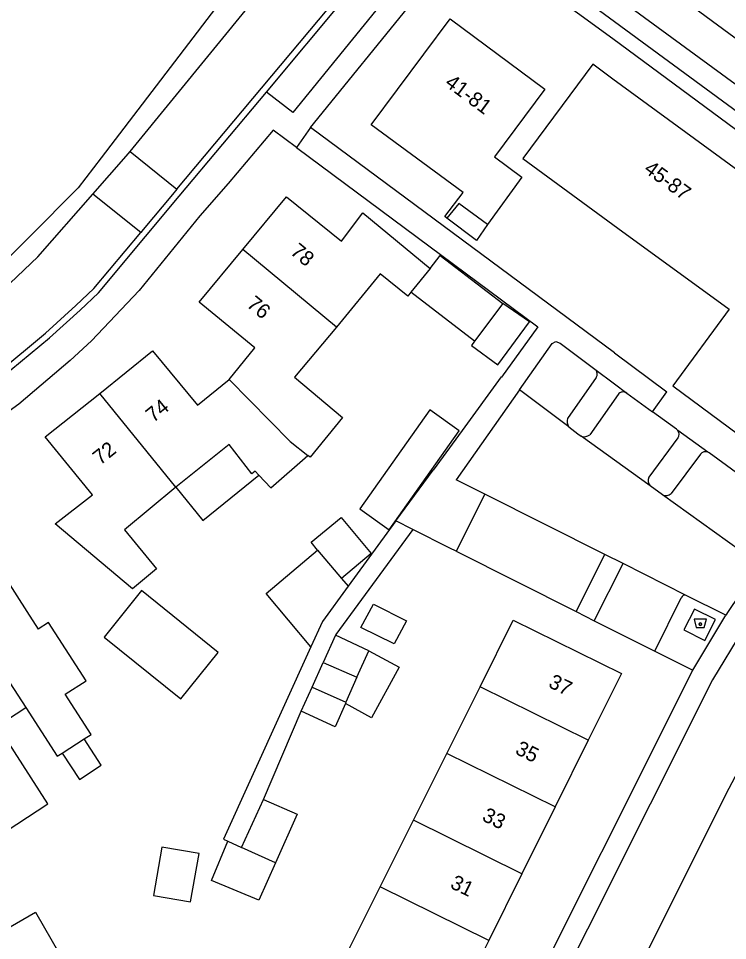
# Model space of a CAD drawing. Extents: x 194485 to 197793, y 468269 to 470822.
# Drawn here: x 195451.9 to 195509.3, y 470223.4 to 470298 of the extents above; entities that cross this region are included whole.
import ezdxf

# ---------------------------------------------------------------- set-up
doc = ezdxf.new("R2010")
doc.units = 0
for name, color, linetype in [('BGT grensvlak gebouwinstallatie plus 1', 7, 'Continuous'), ('BGT grensvlak onbegroeid terreindeel', 7, 'Continuous'), ('BGT grensvlak overig bouwwerk uitbreiding populatie', 7, 'Continuous'), ('BGT grensvlak pand op maaiveld', 7, 'Continuous'), ('BGT grensvlak pand op maaiveld LR', 7, 'Continuous'), ('BGT grensvlak wegdeel', 7, 'Continuous'), ('BGT puntobject bak afval apart plaats', 7, 'Continuous'), ('BGT tekst huisnummerreeks', 7, 'Continuous')]:
    doc.layers.add(name, color=color, linetype=linetype)

msp = doc.modelspace()

# ---------------------------------------------------------------- linework, layer by layer
at = {"layer": 'BGT grensvlak gebouwinstallatie plus 1'}
for p, q in [((195488.952, 470280.02), (195486.56, 470281.827)), ((195489.856, 470281.298), (195488.952, 470280.02)), ((195485.201, 470277.747), (195486.017, 470278.812)), ((195486.017, 470278.812), (195491.086, 470274.931)), ((195488.811, 470271.876), (195483.656, 470275.823)), ((195466.808, 470257.351), (195471.353, 470261.034)), ((195464.627, 470260.043), (195466.808, 470257.351)), ((195471.928, 470251.457), (195476.107, 470254.966)), ((195478.037, 470252.668), (195478.572, 470252.031)), ((195475.559, 470247.136), (195471.928, 470251.457)), ((195477.548, 470248.073), (195476.556, 470245.865)), ((195480.255, 470246.815), (195477.548, 470248.073)), ((195479.266, 470244.686), (195480.255, 470246.815)), ((195458.597, 470237.547), (195457.2, 470239.685)), ((195455.419, 470238.531), (195456.819, 470236.387)), ((195456.819, 470236.387), (195458.597, 470237.547)), ((195467.511, 470228.228), (195468.848, 470231.398)), ((195468.848, 470231.398), (195469.951, 470230.897)), ((195472.687, 470229.654), (195471.354, 470226.625)), ((195471.354, 470226.625), (195467.511, 470228.228)), ((195449.85, 470223.696), (195453.264, 470225.655)), ((195453.264, 470225.655), (195455.228, 470222.236))]:
    msp.add_line(p, q, dxfattribs=at)
for points in [[(195485.174, 470266.301), (195479.51, 470258.308), (195481.902, 470256.613), (195487.566, 470264.605), (195485.174, 470266.301)], [(195478.572, 470252.031), (195476.491, 470249.187), (195475.559, 470247.136)], [(195480.255, 470246.815), (195482.698, 470245.479), (195480.467, 470241.399), (195478.349, 470242.557)]]:
    msp.add_lwpolyline(points, dxfattribs=at)
at = {"layer": 'BGT grensvlak onbegroeid terreindeel'}
for p, q in [((195507.696, 470262.877), (195505.256, 470264.645)), ((195497.023, 470249.982), (195498.493, 470249.239))]:
    msp.add_line(p, q, dxfattribs=at)
at = {"layer": 'BGT grensvlak overig bouwwerk uitbreiding populatie'}
msp.add_lwpolyline([(195463.505, 470230.928), (195462.815, 470227.02), (195465.82, 470226.489), (195466.51, 470230.396), (195463.505, 470230.928)], dxfattribs=at)
at = {"layer": 'BGT grensvlak pand op maaiveld'}
for p, q in [((195485.201, 470277.747), (195483.656, 470275.823)), ((195491.086, 470274.931), (195488.811, 470271.876)), ((195488.811, 470271.876), (195488.548, 470271.523)), ((195471.046, 470261.363), (195471.353, 470261.034)), ((195475.588, 470255.591), (195478.01, 470257.606)), ((195478.01, 470257.606), (195480.449, 470254.674)), ((195476.107, 470254.966), (195475.588, 470255.591)), ((195476.107, 470254.966), (195478.037, 470252.668)), ((195480.449, 470254.674), (195478.037, 470252.668)), ((195475.656, 470243.862), (195476.556, 470245.865)), ((195476.556, 470245.865), (195479.266, 470244.686)), ((195479.266, 470244.686), (195478.39, 470242.653)), ((195474.785, 470241.922), (195475.656, 470243.862)), ((195486.558, 470238.505), (195489.25, 470243.9)), ((195478.39, 470242.653), (195478.349, 470242.557)), ((195455.419, 470238.531), (195457.2, 470239.685)), ((195498.015, 470239.574), (195495.33, 470234.175)), ((195483.866, 470233.109), (195486.558, 470238.505)), ((195469.951, 470230.897), (195471.735, 470234.789)), ((195495.33, 470234.175), (195492.645, 470228.776)), ((195481.174, 470227.712), (195483.866, 470233.109)), ((195472.687, 470229.654), (195469.951, 470230.897)), ((195492.645, 470228.776), (195489.959, 470223.376)), ((195478.482, 470222.317), (195481.174, 470227.712)), ((195489.959, 470223.376), (195487.274, 470217.977))]:
    msp.add_line(p, q, dxfattribs=at)
for points in [[(195486.56, 470281.827), (195486.409, 470281.95), (195487.877, 470283.892), (195480.439, 470289.37), (195486.844, 470297.944)], [(195486.844, 470297.944), (195494.484, 470292.268), (195490.425, 470286.796), (195492.631, 470285.13), (195489.856, 470281.298)], [(195511.487, 470276.698), (195515.313, 470281.887), (195500, 470293.082), (195498.392, 470294.285), (195492.716, 470286.657), (195500.393, 470281.006), (195509.416, 470274.459)], [(195470.046, 470279.298), (195473.581, 470283.557), (195478.034, 470279.95), (195479.775, 470282.257), (195485.201, 470277.747)], [(195489.856, 470281.298), (195487.536, 470283.013), (195486.56, 470281.827)], [(195468.942, 470268.771), (195471.03, 470271.32), (195466.512, 470275.039), (195470.046, 470279.298)], [(195483.656, 470275.823), (195483.398, 470275.501), (195481.177, 470277.317), (195477.626, 470273.008)], [(195509.416, 470274.459), (195504.848, 470268.265), (195512.474, 470262.608), (195518.837, 470271.263), (195511.487, 470276.698)], [(195488.548, 470271.523), (195490.704, 470269.949), (195493.243, 470273.44), (195491.086, 470274.931)], [(195477.626, 470273.008), (195474.245, 470268.951), (195478.106, 470265.7), (195475.5, 470262.471), (195475.32, 470262.613)], [(195458.471, 470267.639), (195462.737, 470271.097), (195466.386, 470266.68), (195468.942, 470268.771)], [(195464.627, 470260.043), (195460.472, 470256.611), (195463.057, 470253.435), (195461.135, 470251.826), (195454.85, 470257.091), (195457.891, 470259.424), (195454.052, 470264.126), (195458.471, 470267.639)], [(195471.046, 470261.363), (195470.772, 470261.133), (195468.933, 470263.516), (195464.627, 470260.043)], [(195471.353, 470261.034), (195472.311, 470260.005), (195475.32, 470262.613)], [(195446.421, 470258.161), (195449.077, 470253.991), (195449.748, 470254.386), (195452.577, 470250), (195453.482, 470248.57)], [(195443.246, 470256.482), (195440.16, 470254.48), (195441.156, 470252.945), (195440.192, 470252.3), (195442.144, 470249.383), (195442.418, 470249.567), (195444.683, 470246.005), (195444.919, 470246.155), (195447.569, 470241.986), (195444.619, 470240.102), (195450.082, 470231.692), (195454.277, 470234.42), (195450.193, 470240.746), (195452.476, 470242.224)], [(195465.031, 470242.921), (195468.06, 470246.678), (195461.85, 470251.684), (195458.821, 470247.928), (195465.031, 470242.921)], [(195479.596, 470248.696), (195480.616, 470250.586), (195483.289, 470249.229), (195482.294, 470247.365), (195479.596, 470248.696)], [(195457.2, 470239.685), (195457.766, 470240.052), (195455.667, 470243.292), (195457.361, 470244.374), (195454.335, 470249.11), (195453.482, 470248.57)], [(195489.25, 470243.9), (195491.942, 470249.296), (195500.7, 470244.973), (195498.015, 470239.574)], [(195452.476, 470242.224), (195455.031, 470238.28), (195455.419, 470238.531)], [(195478.349, 470242.557), (195477.534, 470240.666), (195474.785, 470241.922)], [(195471.735, 470234.789), (195474.458, 470233.585), (195472.687, 470229.654)]]:
    msp.add_lwpolyline(points, dxfattribs=at)
at = {"layer": 'BGT grensvlak pand op maaiveld LR'}
for p, q in [((195477.626, 470273.008), (195470.046, 470279.298)), ((195468.942, 470268.771), (195473.885, 470263.743)), ((195464.627, 470260.043), (195458.471, 470267.639)), ((195473.885, 470263.743), (195475.32, 470262.613)), ((195443.246, 470256.482), (195452.476, 470242.224)), ((195475.656, 470243.862), (195478.39, 470242.653)), ((195498.015, 470239.574), (195489.25, 470243.9)), ((195495.33, 470234.175), (195486.558, 470238.505)), ((195492.645, 470228.776), (195483.866, 470233.109)), ((195489.959, 470223.376), (195481.174, 470227.712))]:
    msp.add_line(p, q, dxfattribs=at)
at = {"layer": 'BGT grensvlak wegdeel'}
for p, q in [((195490.196, 470307.139), (195527.818, 470279.555)), ((195475.537, 470289.157), (195488.274, 470304.89)), ((195464.721, 470284.158), (195478.658, 470300.83)), ((195471.97, 470292.032), (195479.044, 470300.512)), ((195460.939, 470287.222), (195470.971, 470299.513)), ((195475.537, 470289.157), (195474.386, 470287.536)), ((195500.122, 470270.92), (195475.537, 470289.157)), ((195460.939, 470287.222), (195464.721, 470284.158)), ((195461.799, 470280.669), (195457.908, 470283.771)), ((195500.122, 470270.92), (195504.38, 470267.762)), ((195498.643, 470268.918), (195496.319, 470265.618)), ((195492.449, 470267.938), (195487.322, 470260.657)), ((195496.427, 470264.931), (195492.449, 470267.938)), ((195500.433, 470267.551), (195498.139, 470264.295)), ((195501.136, 470267.668), (195503.206, 470266.16)), ((195503.206, 470266.16), (195504.38, 470267.762)), ((195505.16, 470264.737), (195503.206, 470266.16)), ((195503.015, 470260.161), (195497.438, 470264.177)), ((195505.267, 470264.034), (195502.907, 470260.865)), ((195512.845, 470259.142), (195507.788, 470262.824)), ((195507.092, 470262.719), (195504.723, 470259.537)), ((195482.447, 470257.325), (195485.456, 470261.436)), ((195489.638, 470259.493), (195487.322, 470260.657)), ((195504.03, 470259.43), (195503.015, 470260.161)), ((195489.638, 470259.493), (195487.313, 470254.886)), ((195499.361, 470254.608), (195489.638, 470259.493)), ((195510.329, 470254.894), (195504.03, 470259.43)), ((195482.447, 470257.325), (195478.572, 470252.031)), ((195483.805, 470256.64), (195482.447, 470257.325)), ((195487.313, 470254.886), (195497.023, 470249.982)), ((195497.023, 470249.982), (195499.361, 470254.608)), ((195500.832, 470253.868), (195499.361, 470254.608)), ((195498.493, 470249.239), (195500.832, 470253.868)), ((195505.947, 470251.298), (195500.832, 470253.868)), ((195503.399, 470246.787), (195505.539, 470251.089)), ((195509.154, 470249.687), (195505.947, 470251.298)), ((195506.484, 470245.252), (195509.154, 470249.687)), ((195503.399, 470246.787), (195506.484, 470245.252)), ((195471.735, 470234.789), (195474.785, 470241.922))]:
    msp.add_line(p, q, dxfattribs=at)
for points in [[(195489.39, 470306.347), (195494.963, 470301.56), (195527.98, 470277.303)], [(195473.085, 470305.691), (195458.587, 470286.717), (195456.715, 470284.29), (195448.802, 470276.316), (195439.687, 470269.582), (195419.776, 470257.452), (195404.045, 470247.448), (195389.739, 470238.544), (195378.687, 470231.706), (195367.277, 470224.687), (195367.37, 470224.536), (195365.666, 470223.457)], [(195527.193, 470276.241), (195500, 470296.338), (195488.274, 470304.89)], [(195528.952, 470282.538), (195527.256, 470283.625), (195500, 470303.692)], [(195481.165, 470299.049), (195474.086, 470290.381), (195471.97, 470292.032)], [(195462.182, 470280.348), (195464.911, 470283.606), (195471.97, 470292.032)], [(195474.386, 470287.536), (195472.499, 470288.938), (195468.861, 470284.619), (195466.583, 470282.011), (195461.649, 470275.965), (195457.8, 470271.909), (195456.077, 470270.315), (195451.91, 470266.781), (195447.241, 470263.393), (195446.391, 470263.929)], [(195474.386, 470287.536), (195493.932, 470273.02), (195490.995, 470268.969), (195490.971, 470268.986), (195487.81, 470264.65), (195485.456, 470261.436)], [(195457.908, 470283.771), (195460.619, 470286.831), (195460.939, 470287.222)], [(195411.68, 470250), (195433.302, 470263.524), (195442.15, 470269.345), (195450.053, 470275.478), (195453.451, 470278.703), (195457.908, 470283.771)], [(195464.721, 470284.158), (195464.364, 470283.732), (195461.987, 470280.894), (195461.799, 470280.669)], [(195421.023, 470250), (195439.96, 470262.091), (195445.607, 470265.855), (195450.195, 470269.303), (195454.08, 470272.51), (195456.543, 470274.744), (195457.994, 470276.127), (195461.799, 470280.669)], [(195445.41, 470265.123), (195445.896, 470265.447), (195450.505, 470268.91), (195454.407, 470272.131), (195456.884, 470274.378), (195458.359, 470275.784), (195462.182, 470280.348)], [(195492.449, 470267.938), (195495.085, 470271.681), (195495.383, 470271.834), (195495.747, 470271.713), (195498.536, 470269.605)], [(195498.536, 470269.605), (195500.123, 470268.405), (195501.136, 470267.668)], [(195496.427, 470264.931), (195497.155, 470264.381), (195497.438, 470264.177)], [(195483.805, 470256.64), (195477.57, 470248.122), (195477.548, 470248.073)], [(195487.313, 470254.886), (195486.816, 470255.122), (195483.805, 470256.64)], [(195511.895, 470253.809), (195509.342, 470250), (195509.154, 470249.687)], [(195508.302, 470249.342), (195506.604, 470250.195), (195505.751, 470248.497), (195507.449, 470247.644), (195508.302, 470249.342)], [(195511.507, 470250), (195510.51, 470248.516), (195508.07, 470244.46), (195492.916, 470214.213)], [(195498.493, 470249.239), (195500, 470248.478), (195503.399, 470246.787)], [(195475.559, 470247.136), (195468.484, 470231.563), (195468.848, 470231.398)], [(195491.02, 470214.091), (195491.723, 470215.792), (195506.484, 470245.252)], [(195498.068, 470213.02), (195509.41, 470235.688), (195514.316, 470244.986)]]:
    msp.add_lwpolyline(points, dxfattribs=at)
for centre, radius, start, end in [((195498.232, 470269.206), 0.502, 325.02308, 52.68226), ((195500.842, 470267.262), 0.501, 54.14719, 144.75102), ((195497.312, 470265.422), 1.012, 168.84832, 209.01984), ((195497.676, 470264.902), 0.763, 251.78224, 307.32791), ((195504.898, 470264.368), 0.453, 37.77299, 54.66476), ((195504.867, 470264.332), 0.499, 323.27613, 38.78667), ((195507.493, 470262.419), 0.501, 66.12013, 143.19884), ((195507.492, 470262.416), 0.505, 54.0145, 66.09413), ((195503.524, 470260.599), 0.672, 156.72419, 220.7192), ((195504.297, 470260), 0.629, 244.89941, 312.65503), ((195505.852, 470250.981), 0.331, 73.33247, 160.91556)]:
    msp.add_arc(centre, radius, start, end, dxfattribs=at)
at = {"layer": 'BGT puntobject bak afval apart plaats'}
msp.add_lwpolyline([(195507.399, 470248.69), (195507.574, 470249.365), (195506.574, 470249.365), (195506.749, 470248.69)], close=True, dxfattribs=at)
msp.add_circle((195507.074, 470248.965), 0.1, dxfattribs=at)
for start, end in [(0, 180), (180, 0)]:
    msp.add_arc((195507.074, 470248.965), 0.1, start, end, dxfattribs=at)

# ---------------------------------------------------------------- texts
at = {"layer": 'BGT tekst huisnummerreeks'}
for s, rotation, p in [('41-81', 323.4, (195486.325, 470292.599)), ('45-87', 323.8, (195502.435, 470285.618)), ('78', 320.3, (195473.819, 470278.983)), ('76', 320.3, (195470.286, 470274.723)), ('74', 39, (195462.808, 470265.234)), ('72', 38.5, (195458.511, 470261.794)), ('37', 333.6, (195494.708, 470243.915)), ('35', 333.6, (195492.019, 470238.518)), ('33', 333.6, (195489.338, 470233.117)), ('31', 333.6, (195486.757, 470227.665))]:
    msp.add_text(s, height=1.2, rotation=rotation, dxfattribs=at).set_placement(p)

doc.saveas('drawing.dxf')
